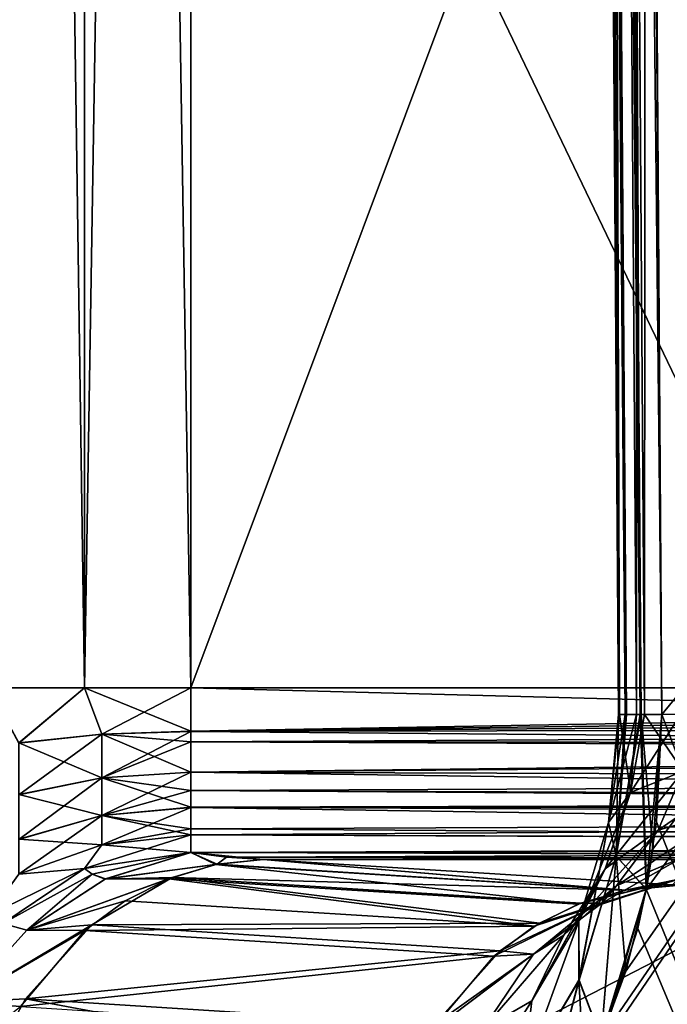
# Model space of a CAD drawing. Header units: millimetres. Extents: x -41 to 11, y -3 to 963.
# Tile 475 of 656: x -39.624 to -38.682, y 354.681 to 356.114. Entities that reach past the tile are written whole.
import ezdxf

# ---------------------------------------------------------------- set-up
doc = ezdxf.new("R2010")
doc.units = ezdxf.units.MM
doc.header["$LTSCALE"] = 65.185185
for name, color, linetype in [('2925', 7, 'CONTINUOUS'), ('2929', 7, 'CONTINUOUS'), ('2943', 7, 'CONTINUOUS'), ('2946', 7, 'CONTINUOUS'), ('2947', 7, 'CONTINUOUS'), ('2948', 7, 'CONTINUOUS'), ('2949', 7, 'CONTINUOUS'), ('2950', 7, 'CONTINUOUS'), ('2951', 7, 'CONTINUOUS'), ('2952', 7, 'CONTINUOUS'), ('2953', 7, 'CONTINUOUS'), ('2955', 7, 'CONTINUOUS'), ('3050', 7, 'CONTINUOUS'), ('3052', 7, 'CONTINUOUS'), ('3056', 7, 'CONTINUOUS'), ('3057', 7, 'CONTINUOUS'), ('3058', 7, 'CONTINUOUS'), ('3059', 7, 'CONTINUOUS'), ('3060', 7, 'CONTINUOUS'), ('3061', 7, 'CONTINUOUS'), ('3062', 7, 'CONTINUOUS'), ('3067', 7, 'CONTINUOUS'), ('3145', 7, 'CONTINUOUS'), ('3149', 7, 'CONTINUOUS'), ('3321', 7, 'CONTINUOUS'), ('3323', 7, 'CONTINUOUS'), ('3384', 7, 'CONTINUOUS'), ('3385', 7, 'CONTINUOUS')]:
    doc.layers.add(name, color=color, linetype=linetype)

msp = doc.modelspace()

# ---------------------------------------------------------------- linework, layer by layer
at = {"layer": '2925', "linetype": 'Continuous'}
for points in [[(-38.6896, 355.1027, 87.9705), (-37.2415, 356.8703, 85.3396), (-38.7231, 360.0247, 87.9722), (-38.6896, 355.1027, 87.9705)], [(-38.8026, 354.5797, 88.177), (-37.2415, 356.8703, 85.3396), (-38.778, 354.631, 88.1327), (-38.8026, 354.5797, 88.177)], [(-37.2415, 351.2513, 85.4452), (-37.2415, 356.8703, 85.3396), (-38.8026, 354.5797, 88.177), (-37.2415, 351.2513, 85.4452)], [(-38.778, 354.631, 88.1327), (-37.2415, 356.8703, 85.3396), (-38.7419, 354.7288, 88.0675), (-38.778, 354.631, 88.1327)], [(-38.7419, 354.7288, 88.0675), (-37.2415, 356.8703, 85.3396), (-38.7123, 354.8485, 88.0136), (-38.7419, 354.7288, 88.0675)], [(-38.7123, 354.8485, 88.0136), (-37.2415, 356.8703, 85.3396), (-38.7027, 354.9066, 87.9958), (-38.7123, 354.8485, 88.0136)], [(-38.7027, 354.9066, 87.9958), (-37.2415, 356.8703, 85.3396), (-38.6896, 355.1027, 87.9705), (-38.7027, 354.9066, 87.9958)]]:
    msp.add_3dface(points, dxfattribs=at)
at = {"layer": '2929', "linetype": 'Continuous'}
for points in [[(-38.7231, 360.0247, 14.0278), (-37.2415, 356.8703, 16.6604), (-38.6896, 355.1027, 14.0295), (-38.7231, 360.0247, 14.0278)], [(-37.2415, 356.8703, 16.6604), (-37.2415, 351.2513, 16.5548), (-38.6896, 355.1027, 14.0295), (-37.2415, 356.8703, 16.6604)], [(-38.6896, 355.1027, 14.0295), (-37.2415, 351.2513, 16.5548), (-38.6977, 354.9462, 14.0135), (-38.6896, 355.1027, 14.0295)], [(-38.6977, 354.9462, 14.0135), (-37.2415, 351.2513, 16.5548), (-38.7124, 354.8485, 13.9863), (-38.6977, 354.9462, 14.0135)], [(-38.7124, 354.8485, 13.9863), (-37.2415, 351.2513, 16.5548), (-38.7247, 354.7911, 13.9637), (-38.7124, 354.8485, 13.9863)], [(-38.7247, 354.7911, 13.9637), (-37.2415, 351.2513, 16.5548), (-38.7691, 354.652, 13.8833), (-38.7247, 354.7911, 13.9637)]]:
    msp.add_3dface(points, dxfattribs=at)
at = {"layer": '2943', "linetype": 'Continuous'}
for points in [[(-38.8207, 364.6907, 88.2434), (-38.7931, 364.691, 88.3783), (-38.7528, 355.1024, 88.2408), (-38.8207, 364.6907, 88.2434)], [(-38.7412, 355.1025, 88.1047), (-38.8207, 364.6907, 88.2434), (-38.7528, 355.1024, 88.2408), (-38.7412, 355.1025, 88.1047)], [(-38.811, 364.6907, 88.1081), (-38.8207, 364.6907, 88.2434), (-38.7412, 355.1025, 88.1047), (-38.811, 364.6907, 88.1081)], [(-38.7909, 364.6908, 88.0385), (-38.811, 364.6907, 88.1081), (-38.7199, 355.1026, 88.0348), (-38.7909, 364.6908, 88.0385)], [(-38.7199, 355.1026, 88.0348), (-38.811, 364.6907, 88.1081), (-38.7412, 355.1025, 88.1047), (-38.7199, 355.1026, 88.0348)], [(-38.7931, 364.691, 88.3783), (-38.7282, 364.6916, 88.5026), (-38.7265, 355.1026, 88.377), (-38.7931, 364.691, 88.3783)], [(-38.7528, 355.1024, 88.2408), (-38.7931, 364.691, 88.3783), (-38.7265, 355.1026, 88.377), (-38.7528, 355.1024, 88.2408)], [(-38.6896, 355.1027, 87.9705), (-38.7619, 364.691, 87.9742), (-38.7909, 364.6908, 88.0385), (-38.6896, 355.1027, 87.9705)], [(-38.6896, 355.1027, 87.9705), (-38.7909, 364.6908, 88.0385), (-38.7199, 355.1026, 88.0348), (-38.6896, 355.1027, 87.9705)], [(-38.6896, 355.1027, 87.9705), (-38.7231, 360.0247, 87.9722), (-38.7619, 364.691, 87.9742), (-38.6896, 355.1027, 87.9705)], [(-38.7282, 364.6916, 88.5026), (-38.6261, 364.6925, 88.6082), (-38.6623, 355.103, 88.5029), (-38.7282, 364.6916, 88.5026)], [(-38.7265, 355.1026, 88.377), (-38.7282, 364.6916, 88.5026), (-38.6623, 355.103, 88.5029), (-38.7265, 355.1026, 88.377)]]:
    msp.add_3dface(points, dxfattribs=at)
at = {"layer": '2946', "linetype": 'Continuous'}
for points in [[(-38.7673, 354.9453, 88.2593), (-38.7265, 355.1026, 88.377), (-38.7352, 354.9889, 88.4012), (-38.7673, 354.9453, 88.2593)], [(-38.7528, 355.1024, 88.2408), (-38.7265, 355.1026, 88.377), (-38.7673, 354.9453, 88.2593), (-38.7528, 355.1024, 88.2408)], [(-38.7564, 354.8965, 88.1261), (-38.7528, 355.1024, 88.2408), (-38.7673, 354.9453, 88.2593), (-38.7564, 354.8965, 88.1261)], [(-38.7123, 354.8485, 88.0136), (-38.7199, 355.1026, 88.0348), (-38.7564, 354.8965, 88.1261), (-38.7123, 354.8485, 88.0136)], [(-38.7199, 355.1026, 88.0348), (-38.7412, 355.1025, 88.1047), (-38.7564, 354.8965, 88.1261), (-38.7199, 355.1026, 88.0348)], [(-38.7412, 355.1025, 88.1047), (-38.7528, 355.1024, 88.2408), (-38.7564, 354.8965, 88.1261), (-38.7412, 355.1025, 88.1047)], [(-38.7352, 354.9889, 88.4012), (-38.6623, 355.103, 88.5029), (-38.6587, 355.0202, 88.5324), (-38.7352, 354.9889, 88.4012)], [(-38.7265, 355.1026, 88.377), (-38.6623, 355.103, 88.5029), (-38.7352, 354.9889, 88.4012), (-38.7265, 355.1026, 88.377)], [(-38.7027, 354.9066, 87.9958), (-38.6896, 355.1027, 87.9705), (-38.7199, 355.1026, 88.0348), (-38.7027, 354.9066, 87.9958)], [(-38.7123, 354.8485, 88.0136), (-38.7027, 354.9066, 87.9958), (-38.7199, 355.1026, 88.0348), (-38.7123, 354.8485, 88.0136)], [(-38.6951, 354.9343, 88.5641), (-38.5488, 355.0352, 88.6349), (-38.5912, 354.9633, 88.6587), (-38.6951, 354.9343, 88.5641)], [(-38.6587, 355.0202, 88.5324), (-38.5488, 355.0352, 88.6349), (-38.6951, 354.9343, 88.5641), (-38.6587, 355.0202, 88.5324)], [(-38.7352, 354.9889, 88.4012), (-38.6587, 355.0202, 88.5324), (-38.7719, 354.8783, 88.4504), (-38.7352, 354.9889, 88.4012)], [(-38.7719, 354.8783, 88.4504), (-38.6587, 355.0202, 88.5324), (-38.6951, 354.9343, 88.5641), (-38.7719, 354.8783, 88.4504)], [(-38.7673, 354.9453, 88.2593), (-38.7352, 354.9889, 88.4012), (-38.8106, 354.8018, 88.3317), (-38.7673, 354.9453, 88.2593)], [(-38.8106, 354.8018, 88.3317), (-38.7352, 354.9889, 88.4012), (-38.7719, 354.8783, 88.4504), (-38.8106, 354.8018, 88.3317)], [(-38.6951, 354.9343, 88.5641), (-38.5912, 354.9633, 88.6587), (-38.7559, 354.8532, 88.6236), (-38.6951, 354.9343, 88.5641)], [(-38.7559, 354.8532, 88.6236), (-38.5912, 354.9633, 88.6587), (-38.659, 354.895, 88.7054), (-38.7559, 354.8532, 88.6236)], [(-38.8103, 354.716, 88.2227), (-38.7673, 354.9453, 88.2593), (-38.8106, 354.8018, 88.3317), (-38.8103, 354.716, 88.2227)], [(-38.7564, 354.8965, 88.1261), (-38.7673, 354.9453, 88.2593), (-38.8103, 354.716, 88.2227), (-38.7564, 354.8965, 88.1261)], [(-38.7719, 354.8783, 88.4504), (-38.6951, 354.9343, 88.5641), (-38.8324, 354.7813, 88.5332), (-38.7719, 354.8783, 88.4504)], [(-38.8324, 354.7813, 88.5332), (-38.6951, 354.9343, 88.5641), (-38.7559, 354.8532, 88.6236), (-38.8324, 354.7813, 88.5332)], [(-38.778, 354.631, 88.1327), (-38.7564, 354.8965, 88.1261), (-38.8103, 354.716, 88.2227), (-38.778, 354.631, 88.1327)], [(-38.778, 354.631, 88.1327), (-38.7419, 354.7288, 88.0675), (-38.7564, 354.8965, 88.1261), (-38.778, 354.631, 88.1327)], [(-38.7769, 354.8277, 88.7529), (-38.659, 354.895, 88.7054), (-38.6669, 354.8625, 88.8244), (-38.7769, 354.8277, 88.7529)], [(-38.7559, 354.8532, 88.6236), (-38.659, 354.895, 88.7054), (-38.7769, 354.8277, 88.7529), (-38.7559, 354.8532, 88.6236)], [(-38.7419, 354.7288, 88.0675), (-38.7123, 354.8485, 88.0136), (-38.7564, 354.8965, 88.1261), (-38.7419, 354.7288, 88.0675)], [(-38.8787, 354.6859, 88.4442), (-38.7719, 354.8783, 88.4504), (-38.8324, 354.7813, 88.5332), (-38.8787, 354.6859, 88.4442)], [(-38.8106, 354.8018, 88.3317), (-38.7719, 354.8783, 88.4504), (-38.8787, 354.6859, 88.4442), (-38.8106, 354.8018, 88.3317)], [(-38.7769, 354.8277, 88.7529), (-38.6669, 354.8625, 88.8244), (-38.8753, 354.7942, 88.8415), (-38.7769, 354.8277, 88.7529)], [(-38.8753, 354.7942, 88.8415), (-38.6669, 354.8625, 88.8244), (-38.8116, 354.8263, 88.8763), (-38.8753, 354.7942, 88.8415)], [(-38.8116, 354.8263, 88.8763), (-38.6669, 354.8625, 88.8244), (-38.743, 354.8469, 88.9142), (-38.8116, 354.8263, 88.8763)], [(-38.6669, 354.8625, 88.8244), (-38.5602, 354.8635, 88.8845), (-38.743, 354.8469, 88.9142), (-38.6669, 354.8625, 88.8244)], [(-38.5602, 354.8635, 88.8845), (-38.6741, 354.8547, 88.9527), (-38.743, 354.8469, 88.9142), (-38.5602, 354.8635, 88.8845)], [(-38.8764, 354.7537, 88.6763), (-38.7559, 354.8532, 88.6236), (-38.7769, 354.8277, 88.7529), (-38.8764, 354.7537, 88.6763)], [(-38.8324, 354.7813, 88.5332), (-38.7559, 354.8532, 88.6236), (-38.8764, 354.7537, 88.6763), (-38.8324, 354.7813, 88.5332)], [(-38.8764, 354.7537, 88.6763), (-38.7769, 354.8277, 88.7529), (-38.934, 354.7509, 88.81), (-38.8764, 354.7537, 88.6763)], [(-38.934, 354.7509, 88.81), (-38.7769, 354.8277, 88.7529), (-38.8753, 354.7942, 88.8415), (-38.934, 354.7509, 88.81)], [(-38.8913, 354.5787, 88.3662), (-38.8106, 354.8018, 88.3317), (-38.8787, 354.6859, 88.4442), (-38.8913, 354.5787, 88.3662)], [(-38.8103, 354.716, 88.2227), (-38.8106, 354.8018, 88.3317), (-38.8913, 354.5787, 88.3662), (-38.8103, 354.716, 88.2227)], [(-38.8787, 354.6859, 88.4442), (-38.8324, 354.7813, 88.5332), (-38.9502, 354.6445, 88.6044), (-38.8787, 354.6859, 88.4442)], [(-38.9502, 354.6445, 88.6044), (-38.8324, 354.7813, 88.5332), (-38.8764, 354.7537, 88.6763), (-38.9502, 354.6445, 88.6044)], [(-39.0282, 354.6393, 88.7608), (-38.8764, 354.7537, 88.6763), (-38.934, 354.7509, 88.81), (-39.0282, 354.6393, 88.7608)], [(-38.9502, 354.6445, 88.6044), (-38.8764, 354.7537, 88.6763), (-39.0282, 354.6393, 88.7608), (-38.9502, 354.6445, 88.6044)], [(-38.8739, 354.4722, 88.3047), (-38.8103, 354.716, 88.2227), (-38.8913, 354.5787, 88.3662), (-38.8739, 354.4722, 88.3047)], [(-38.8739, 354.4722, 88.3047), (-38.8026, 354.5797, 88.177), (-38.8103, 354.716, 88.2227), (-38.8739, 354.4722, 88.3047)], [(-38.8026, 354.5797, 88.177), (-38.778, 354.631, 88.1327), (-38.8103, 354.716, 88.2227), (-38.8026, 354.5797, 88.177)], [(-38.8913, 354.5787, 88.3662), (-38.8787, 354.6859, 88.4442), (-38.9877, 354.5134, 88.5467), (-38.8913, 354.5787, 88.3662)], [(-38.9877, 354.5134, 88.5467), (-38.8787, 354.6859, 88.4442), (-38.9502, 354.6445, 88.6044), (-38.9877, 354.5134, 88.5467)]]:
    msp.add_3dface(points, dxfattribs=at)
at = {"layer": '2947', "linetype": 'Continuous'}
for points in [[(-39.407, 354.8634, 89.9321), (-38.8116, 354.8263, 88.8763), (-39.3385, 354.8841, 89.97), (-39.407, 354.8634, 89.9321)], [(-39.3385, 354.8841, 89.97), (-38.743, 354.8469, 88.9142), (-39.2695, 354.8916, 90.0087), (-39.3385, 354.8841, 89.97)], [(-38.8116, 354.8263, 88.8763), (-38.743, 354.8469, 88.9142), (-39.3385, 354.8841, 89.97), (-38.8116, 354.8263, 88.8763)], [(-38.743, 354.8469, 88.9142), (-38.6741, 354.8547, 88.9527), (-39.2695, 354.8916, 90.0087), (-38.743, 354.8469, 88.9142)], [(-39.4704, 354.8314, 89.8974), (-38.8753, 354.7942, 88.8415), (-39.407, 354.8634, 89.9321), (-39.4704, 354.8314, 89.8974)], [(-38.8753, 354.7942, 88.8415), (-38.8116, 354.8263, 88.8763), (-39.407, 354.8634, 89.9321), (-38.8753, 354.7942, 88.8415)], [(-39.5289, 354.7882, 89.8659), (-38.8753, 354.7942, 88.8415), (-39.4704, 354.8314, 89.8974), (-39.5289, 354.7882, 89.8659)], [(-39.6225, 354.6773, 89.8169), (-38.934, 354.7509, 88.81), (-39.5289, 354.7882, 89.8659), (-39.6225, 354.6773, 89.8169)], [(-38.934, 354.7509, 88.81), (-38.8753, 354.7942, 88.8415), (-39.5289, 354.7882, 89.8659), (-38.934, 354.7509, 88.81)], [(-39.0282, 354.6393, 88.7608), (-38.934, 354.7509, 88.81), (-39.6225, 354.6773, 89.8169), (-39.0282, 354.6393, 88.7608)]]:
    msp.add_3dface(points, dxfattribs=at)
at = {"layer": '2948', "linetype": 'Continuous'}
msp.add_3dface([(-39.2695, 354.8916, 90.0087), (-38.6741, 354.8547, 88.9527), (-35.8129, 354.8916, 90.0087), (-39.2695, 354.8916, 90.0087)], dxfattribs=at)
at = {"layer": '2949', "linetype": 'Continuous'}
for points in [[(-39.375, 355.1414, 90.25), (-39.375, 355.0782, 90.2419), (-35.8129, 355.1414, 90.25), (-39.375, 355.1414, 90.25)], [(-35.8129, 355.1414, 90.25), (-39.375, 355.0782, 90.2419), (-35.8129, 355.1222, 90.2493), (-35.8129, 355.1414, 90.25)], [(-35.8129, 355.1222, 90.2493), (-39.375, 355.0782, 90.2419), (-35.8129, 355.1029, 90.247), (-35.8129, 355.1222, 90.2493)], [(-35.8129, 355.1029, 90.247), (-39.375, 355.0782, 90.2419), (-35.8129, 355.0823, 90.2429), (-35.8129, 355.1029, 90.247)], [(-39.375, 355.0782, 90.2419), (-39.375, 355.0626, 90.2373), (-35.8129, 355.0823, 90.2429), (-39.375, 355.0782, 90.2419)], [(-35.8129, 355.0823, 90.2429), (-39.375, 355.0626, 90.2373), (-35.8129, 355.06, 90.2364), (-35.8129, 355.0823, 90.2429)], [(-39.375, 355.0626, 90.2373), (-39.375, 355.0188, 90.2179), (-35.8129, 355.06, 90.2364), (-39.375, 355.0626, 90.2373)], [(-35.8129, 355.06, 90.2364), (-39.375, 355.0188, 90.2179), (-35.8129, 355.007, 90.2108), (-35.8129, 355.06, 90.2364)], [(-39.375, 355.0188, 90.2179), (-39.375, 354.9918, 90.2003), (-35.8129, 355.007, 90.2108), (-39.375, 355.0188, 90.2179)], [(-35.8129, 355.007, 90.2108), (-39.375, 354.9918, 90.2003), (-35.8129, 354.9771, 90.1884), (-35.8129, 355.007, 90.2108)], [(-39.375, 354.9918, 90.2003), (-39.375, 354.9675, 90.1796), (-35.8129, 354.9771, 90.1884), (-39.375, 354.9918, 90.2003)], [(-35.8129, 354.9771, 90.1884), (-39.375, 354.9675, 90.1796), (-35.8129, 354.9509, 90.1618), (-35.8129, 354.9771, 90.1884)], [(-39.375, 354.9675, 90.1796), (-39.375, 354.9363, 90.143), (-35.8129, 354.9509, 90.1618), (-39.375, 354.9675, 90.1796)], [(-39.375, 354.9363, 90.143), (-39.375, 354.9276, 90.1295), (-35.8129, 354.9509, 90.1618), (-39.375, 354.9363, 90.143)], [(-35.8129, 354.9509, 90.1618), (-39.375, 354.9276, 90.1295), (-35.8129, 354.9151, 90.1062), (-35.8129, 354.9509, 90.1618)], [(-39.375, 354.9276, 90.1295), (-39.375, 354.9017, 90.071), (-35.8129, 354.9151, 90.1062), (-39.375, 354.9276, 90.1295)], [(-35.8129, 354.9151, 90.1062), (-39.375, 354.9017, 90.071), (-35.8129, 354.9079, 90.0894), (-35.8129, 354.9151, 90.1062)], [(-39.375, 354.9017, 90.071), (-39.3231, 354.8947, 90.0404), (-35.8129, 354.9079, 90.0894), (-39.375, 354.9017, 90.071)], [(-39.3231, 354.8947, 90.0404), (-39.2695, 354.8916, 90.0087), (-35.8129, 354.9079, 90.0894), (-39.3231, 354.8947, 90.0404)], [(-39.2695, 354.8916, 90.0087), (-35.8129, 354.8916, 90.0087), (-35.8129, 354.9079, 90.0894), (-39.2695, 354.8916, 90.0087)]]:
    msp.add_3dface(points, dxfattribs=at)
at = {"layer": '2950', "linetype": 'Continuous'}
for points in [[(-39.3385, 354.8841, 89.97), (-39.375, 354.9017, 90.071), (-39.4992, 354.8631, 90.0123), (-39.3385, 354.8841, 89.97)], [(-39.3385, 354.8841, 89.97), (-39.2695, 354.8916, 90.0087), (-39.375, 354.9017, 90.071), (-39.3385, 354.8841, 89.97)], [(-39.2695, 354.8916, 90.0087), (-39.3231, 354.8947, 90.0404), (-39.375, 354.9017, 90.071), (-39.2695, 354.8916, 90.0087)], [(-39.407, 354.8634, 89.9321), (-39.3385, 354.8841, 89.97), (-39.4992, 354.8631, 90.0123), (-39.407, 354.8634, 89.9321)], [(-39.4704, 354.8314, 89.8974), (-39.407, 354.8634, 89.9321), (-39.6134, 354.7884, 89.9699), (-39.4704, 354.8314, 89.8974)], [(-39.6134, 354.7884, 89.9699), (-39.407, 354.8634, 89.9321), (-39.4992, 354.8631, 90.0123), (-39.6134, 354.7884, 89.9699)], [(-39.5289, 354.7882, 89.8659), (-39.4704, 354.8314, 89.8974), (-39.6134, 354.7884, 89.9699), (-39.5289, 354.7882, 89.8659)], [(-39.708, 354.684, 89.9473), (-39.5289, 354.7882, 89.8659), (-39.6134, 354.7884, 89.9699), (-39.708, 354.684, 89.9473)], [(-39.6225, 354.6773, 89.8169), (-39.5289, 354.7882, 89.8659), (-39.708, 354.684, 89.9473), (-39.6225, 354.6773, 89.8169)], [(-39.7756, 354.5582, 89.9464), (-39.6225, 354.6773, 89.8169), (-39.708, 354.684, 89.9473), (-39.7756, 354.5582, 89.9464)]]:
    msp.add_3dface(points, dxfattribs=at)
at = {"layer": '2951', "linetype": 'Continuous'}
for points in [[(-39.375, 354.9017, 90.071), (-39.5295, 354.8783, 90.078), (-39.5182, 354.87, 90.0426), (-39.375, 354.9017, 90.071)], [(-39.4992, 354.8631, 90.0123), (-39.375, 354.9017, 90.071), (-39.5182, 354.87, 90.0426), (-39.4992, 354.8631, 90.0123)], [(-39.5295, 354.8783, 90.078), (-39.6689, 354.8102, 90.0981), (-39.6485, 354.7984, 90.0293), (-39.5295, 354.8783, 90.078)], [(-39.5182, 354.87, 90.0426), (-39.5295, 354.8783, 90.078), (-39.6485, 354.7984, 90.0293), (-39.5182, 354.87, 90.0426)], [(-39.6134, 354.7884, 89.9699), (-39.5182, 354.87, 90.0426), (-39.6485, 354.7984, 90.0293), (-39.6134, 354.7884, 89.9699)], [(-39.6134, 354.7884, 89.9699), (-39.4992, 354.8631, 90.0123), (-39.5182, 354.87, 90.0426), (-39.6134, 354.7884, 89.9699)], [(-39.708, 354.684, 89.9473), (-39.6134, 354.7884, 89.9699), (-39.6485, 354.7984, 90.0293), (-39.708, 354.684, 89.9473)]]:
    msp.add_3dface(points, dxfattribs=at)
at = {"layer": '2952', "linetype": 'Continuous'}
for points in [[(-39.5295, 355.1414, 90.2745), (-39.6689, 355.1414, 90.3455), (-39.625, 355.0612, 90.3067), (-39.5295, 355.1414, 90.2745)], [(-39.5044, 355.0739, 90.2583), (-39.5295, 355.1414, 90.2745), (-39.625, 355.0612, 90.3067), (-39.5044, 355.0739, 90.2583)], [(-39.375, 355.0782, 90.2419), (-39.375, 355.1414, 90.25), (-39.5295, 355.1414, 90.2745), (-39.375, 355.0782, 90.2419)], [(-39.375, 355.0782, 90.2419), (-39.5295, 355.1414, 90.2745), (-39.5044, 355.0739, 90.2583), (-39.375, 355.0782, 90.2419)], [(-39.5044, 355.0739, 90.2583), (-39.625, 355.0612, 90.3067), (-39.5044, 355.0105, 90.2327), (-39.5044, 355.0739, 90.2583)], [(-39.375, 355.0626, 90.2373), (-39.375, 355.0782, 90.2419), (-39.5044, 355.0739, 90.2583), (-39.375, 355.0626, 90.2373)], [(-39.375, 355.0188, 90.2179), (-39.5044, 355.0739, 90.2583), (-39.5044, 355.0105, 90.2327), (-39.375, 355.0188, 90.2179)], [(-39.375, 355.0188, 90.2179), (-39.375, 355.0626, 90.2373), (-39.5044, 355.0739, 90.2583), (-39.375, 355.0188, 90.2179)], [(-39.5044, 355.0105, 90.2327), (-39.625, 355.0612, 90.3067), (-39.625, 354.986, 90.2762), (-39.5044, 355.0105, 90.2327)], [(-39.375, 354.9918, 90.2003), (-39.375, 355.0188, 90.2179), (-39.5044, 355.0105, 90.2327), (-39.375, 354.9918, 90.2003)], [(-39.5044, 355.0105, 90.2327), (-39.625, 354.986, 90.2762), (-39.5044, 354.9556, 90.1918), (-39.5044, 355.0105, 90.2327)], [(-39.375, 354.9675, 90.1796), (-39.375, 354.9918, 90.2003), (-39.5044, 355.0105, 90.2327), (-39.375, 354.9675, 90.1796)], [(-39.375, 354.9675, 90.1796), (-39.5044, 355.0105, 90.2327), (-39.5044, 354.9556, 90.1918), (-39.375, 354.9675, 90.1796)], [(-39.5044, 354.9556, 90.1918), (-39.625, 354.986, 90.2762), (-39.625, 354.9209, 90.2277), (-39.5044, 354.9556, 90.1918)], [(-39.5044, 354.9556, 90.1918), (-39.625, 354.9209, 90.2277), (-39.5044, 354.913, 90.1383), (-39.5044, 354.9556, 90.1918)], [(-39.375, 354.9363, 90.143), (-39.375, 354.9675, 90.1796), (-39.5044, 354.9556, 90.1918), (-39.375, 354.9363, 90.143)], [(-39.375, 354.9276, 90.1295), (-39.5044, 354.9556, 90.1918), (-39.5044, 354.913, 90.1383), (-39.375, 354.9276, 90.1295)], [(-39.375, 354.9276, 90.1295), (-39.375, 354.9363, 90.143), (-39.5044, 354.9556, 90.1918), (-39.375, 354.9276, 90.1295)], [(-39.375, 354.9017, 90.071), (-39.375, 354.9276, 90.1295), (-39.5044, 354.913, 90.1383), (-39.375, 354.9017, 90.071)], [(-39.5044, 354.913, 90.1383), (-39.625, 354.9209, 90.2277), (-39.625, 354.8703, 90.1642), (-39.5044, 354.913, 90.1383)], [(-39.5295, 354.8783, 90.078), (-39.5044, 354.913, 90.1383), (-39.625, 354.8703, 90.1642), (-39.5295, 354.8783, 90.078)], [(-39.5295, 354.8783, 90.078), (-39.375, 354.9017, 90.071), (-39.5044, 354.913, 90.1383), (-39.5295, 354.8783, 90.078)], [(-39.6689, 354.8102, 90.0981), (-39.5295, 354.8783, 90.078), (-39.625, 354.8703, 90.1642), (-39.6689, 354.8102, 90.0981)]]:
    msp.add_3dface(points, dxfattribs=at)
at = {"layer": '2953', "linetype": 'Continuous'}
for points in [[(-39.5295, 364.6586, 90.2745), (-39.6689, 364.6586, 90.3455), (-39.5295, 355.1414, 90.2745), (-39.5295, 364.6586, 90.2745)], [(-39.6689, 364.6586, 90.3455), (-39.6689, 355.1414, 90.3455), (-39.5295, 355.1414, 90.2745), (-39.6689, 364.6586, 90.3455)], [(-39.375, 364.6586, 90.25), (-39.5295, 364.6586, 90.2745), (-39.375, 355.1414, 90.25), (-39.375, 364.6586, 90.25)], [(-39.375, 355.1414, 90.25), (-39.5295, 364.6586, 90.2745), (-39.5295, 355.1414, 90.2745), (-39.375, 355.1414, 90.25)]]:
    msp.add_3dface(points, dxfattribs=at)
at = {"layer": '2955', "linetype": 'Continuous'}
for points in [[(-35.8129, 364.6586, 90.25), (-39.375, 355.1414, 90.25), (-35.8129, 355.1414, 90.25), (-35.8129, 364.6586, 90.25)], [(-35.8129, 364.6586, 90.25), (-39.375, 364.6586, 90.25), (-39.375, 355.1414, 90.25), (-35.8129, 364.6586, 90.25)]]:
    msp.add_3dface(points, dxfattribs=at)
at = {"layer": '3050', "linetype": 'Continuous'}
for points in [[(-39.6689, 355.1414, 11.6545), (-39.5295, 364.6586, 11.7255), (-39.5295, 355.1414, 11.7255), (-39.6689, 355.1414, 11.6545)], [(-39.6689, 364.6586, 11.6545), (-39.5295, 364.6586, 11.7255), (-39.6689, 355.1414, 11.6545), (-39.6689, 364.6586, 11.6545)], [(-39.5295, 364.6586, 11.7255), (-39.375, 364.6586, 11.75), (-39.5295, 355.1414, 11.7255), (-39.5295, 364.6586, 11.7255)], [(-39.375, 364.6586, 11.75), (-39.375, 355.1414, 11.75), (-39.5295, 355.1414, 11.7255), (-39.375, 364.6586, 11.75)]]:
    msp.add_3dface(points, dxfattribs=at)
at = {"layer": '3052', "linetype": 'Continuous'}
for points in [[(-39.375, 355.1414, 11.75), (-39.375, 364.6586, 11.75), (-35.8129, 355.1414, 11.75), (-39.375, 355.1414, 11.75)], [(-39.375, 364.6586, 11.75), (-35.8129, 364.6586, 11.75), (-35.8129, 355.1414, 11.75), (-39.375, 364.6586, 11.75)]]:
    msp.add_3dface(points, dxfattribs=at)
at = {"layer": '3056', "linetype": 'Continuous'}
for points in [[(-39.375, 355.1414, 11.75), (-35.8129, 355.1414, 11.75), (-35.8129, 355.0479, 11.7681), (-39.375, 355.1414, 11.75)], [(-39.375, 355.1414, 11.75), (-35.8129, 355.0479, 11.7681), (-39.375, 355.078, 11.7582), (-39.375, 355.1414, 11.75)], [(-39.375, 355.078, 11.7582), (-35.8129, 355.0479, 11.7681), (-39.375, 355.0626, 11.7627), (-39.375, 355.078, 11.7582)], [(-39.375, 355.0626, 11.7627), (-35.8129, 355.0479, 11.7681), (-39.375, 355.0186, 11.7822), (-39.375, 355.0626, 11.7627)], [(-35.8129, 355.0479, 11.7681), (-35.8129, 354.9678, 11.8201), (-39.375, 355.0186, 11.7822), (-35.8129, 355.0479, 11.7681)], [(-39.375, 355.0186, 11.7822), (-35.8129, 354.9678, 11.8201), (-39.375, 354.9918, 11.7997), (-39.375, 355.0186, 11.7822)], [(-39.375, 354.9918, 11.7997), (-35.8129, 354.9678, 11.8201), (-39.375, 354.9674, 11.8206), (-39.375, 354.9918, 11.7997)], [(-35.8129, 354.9678, 11.8201), (-35.8129, 354.913, 11.8983), (-39.375, 354.9674, 11.8206), (-35.8129, 354.9678, 11.8201)], [(-39.375, 354.9674, 11.8206), (-35.8129, 354.913, 11.8983), (-39.375, 354.9363, 11.857), (-39.375, 354.9674, 11.8206)], [(-39.375, 354.9363, 11.857), (-35.8129, 354.913, 11.8983), (-39.375, 354.9275, 11.8706), (-39.375, 354.9363, 11.857)], [(-35.8129, 354.913, 11.8983), (-39.375, 354.9017, 11.929), (-39.375, 354.9275, 11.8706), (-35.8129, 354.913, 11.8983)], [(-35.8129, 354.8916, 11.9913), (-39.375, 354.9017, 11.929), (-35.8129, 354.913, 11.8983), (-35.8129, 354.8916, 11.9913)], [(-39.3231, 354.8947, 11.9596), (-39.375, 354.9017, 11.929), (-35.8129, 354.8916, 11.9913), (-39.3231, 354.8947, 11.9596)], [(-39.2695, 354.8916, 11.9913), (-39.3231, 354.8947, 11.9596), (-35.8129, 354.8916, 11.9913), (-39.2695, 354.8916, 11.9913)]]:
    msp.add_3dface(points, dxfattribs=at)
at = {"layer": '3057', "linetype": 'Continuous'}
for points in [[(-39.6689, 355.1414, 11.6545), (-39.5295, 355.1414, 11.7255), (-39.625, 355.061, 11.6934), (-39.6689, 355.1414, 11.6545)], [(-39.5295, 355.1414, 11.7255), (-39.5044, 355.0737, 11.7417), (-39.625, 355.061, 11.6934), (-39.5295, 355.1414, 11.7255)], [(-39.5295, 355.1414, 11.7255), (-39.375, 355.1414, 11.75), (-39.5044, 355.0737, 11.7417), (-39.5295, 355.1414, 11.7255)], [(-39.375, 355.1414, 11.75), (-39.375, 355.078, 11.7582), (-39.5044, 355.0737, 11.7417), (-39.375, 355.1414, 11.75)], [(-39.5044, 355.0737, 11.7417), (-39.625, 354.9857, 11.7239), (-39.625, 355.061, 11.6934), (-39.5044, 355.0737, 11.7417)], [(-39.5044, 355.0103, 11.7674), (-39.625, 354.9857, 11.7239), (-39.5044, 355.0737, 11.7417), (-39.5044, 355.0103, 11.7674)], [(-39.375, 355.078, 11.7582), (-39.375, 355.0626, 11.7627), (-39.5044, 355.0103, 11.7674), (-39.375, 355.078, 11.7582)], [(-39.375, 355.078, 11.7582), (-39.5044, 355.0103, 11.7674), (-39.5044, 355.0737, 11.7417), (-39.375, 355.078, 11.7582)], [(-39.375, 355.0626, 11.7627), (-39.375, 355.0186, 11.7822), (-39.5044, 355.0103, 11.7674), (-39.375, 355.0626, 11.7627)], [(-39.375, 355.0186, 11.7822), (-39.5044, 354.9555, 11.8083), (-39.5044, 355.0103, 11.7674), (-39.375, 355.0186, 11.7822)], [(-39.375, 355.0186, 11.7822), (-39.375, 354.9918, 11.7997), (-39.5044, 354.9555, 11.8083), (-39.375, 355.0186, 11.7822)], [(-39.5044, 355.0103, 11.7674), (-39.625, 354.9207, 11.7725), (-39.625, 354.9857, 11.7239), (-39.5044, 355.0103, 11.7674)], [(-39.5044, 354.9555, 11.8083), (-39.625, 354.9207, 11.7725), (-39.5044, 355.0103, 11.7674), (-39.5044, 354.9555, 11.8083)], [(-39.375, 354.9918, 11.7997), (-39.375, 354.9674, 11.8206), (-39.5044, 354.9555, 11.8083), (-39.375, 354.9918, 11.7997)], [(-39.5044, 354.9129, 11.8618), (-39.625, 354.8702, 11.836), (-39.5044, 354.9555, 11.8083), (-39.5044, 354.9129, 11.8618)], [(-39.5044, 354.9555, 11.8083), (-39.625, 354.8702, 11.836), (-39.625, 354.9207, 11.7725), (-39.5044, 354.9555, 11.8083)], [(-39.375, 354.9674, 11.8206), (-39.375, 354.9363, 11.857), (-39.5044, 354.9129, 11.8618), (-39.375, 354.9674, 11.8206)], [(-39.375, 354.9674, 11.8206), (-39.5044, 354.9129, 11.8618), (-39.5044, 354.9555, 11.8083), (-39.375, 354.9674, 11.8206)], [(-39.375, 354.9017, 11.929), (-39.5295, 354.8782, 11.922), (-39.375, 354.9275, 11.8706), (-39.375, 354.9017, 11.929)], [(-39.375, 354.9275, 11.8706), (-39.5295, 354.8782, 11.922), (-39.5044, 354.9129, 11.8618), (-39.375, 354.9275, 11.8706)], [(-39.375, 354.9363, 11.857), (-39.375, 354.9275, 11.8706), (-39.5044, 354.9129, 11.8618), (-39.375, 354.9363, 11.857)], [(-39.5044, 354.9129, 11.8618), (-39.5295, 354.8782, 11.922), (-39.625, 354.8702, 11.836), (-39.5044, 354.9129, 11.8618)], [(-39.5295, 354.8782, 11.922), (-39.6688, 354.8102, 11.9019), (-39.625, 354.8702, 11.836), (-39.5295, 354.8782, 11.922)]]:
    msp.add_3dface(points, dxfattribs=at)
at = {"layer": '3058', "linetype": 'Continuous'}
for points in [[(-39.375, 354.9017, 11.929), (-39.5182, 354.87, 11.9574), (-39.5295, 354.8782, 11.922), (-39.375, 354.9017, 11.929)], [(-39.375, 354.9017, 11.929), (-39.4993, 354.863, 11.9878), (-39.5182, 354.87, 11.9574), (-39.375, 354.9017, 11.929)], [(-39.5295, 354.8782, 11.922), (-39.6485, 354.7984, 11.9707), (-39.6688, 354.8102, 11.9019), (-39.5295, 354.8782, 11.922)], [(-39.5182, 354.87, 11.9574), (-39.6485, 354.7984, 11.9707), (-39.5295, 354.8782, 11.922), (-39.5182, 354.87, 11.9574)], [(-39.5182, 354.87, 11.9574), (-39.6134, 354.7884, 12.0301), (-39.6485, 354.7984, 11.9707), (-39.5182, 354.87, 11.9574)], [(-39.4993, 354.863, 11.9878), (-39.6134, 354.7884, 12.0301), (-39.5182, 354.87, 11.9574), (-39.4993, 354.863, 11.9878)], [(-39.6134, 354.7884, 12.0301), (-39.708, 354.684, 12.0527), (-39.6485, 354.7984, 11.9707), (-39.6134, 354.7884, 12.0301)]]:
    msp.add_3dface(points, dxfattribs=at)
at = {"layer": '3059', "linetype": 'Continuous'}
for points in [[(-39.4993, 354.863, 11.9878), (-39.375, 354.9017, 11.929), (-39.3365, 354.8845, 12.0289), (-39.4993, 354.863, 11.9878)], [(-39.3365, 354.8845, 12.0289), (-39.375, 354.9017, 11.929), (-39.3231, 354.8947, 11.9596), (-39.3365, 354.8845, 12.0289)], [(-39.402, 354.8654, 12.0651), (-39.4993, 354.863, 11.9878), (-39.3365, 354.8845, 12.0289), (-39.402, 354.8654, 12.0651)], [(-39.2695, 354.8916, 11.9913), (-39.3365, 354.8845, 12.0289), (-39.3231, 354.8947, 11.9596), (-39.2695, 354.8916, 11.9913)], [(-39.5191, 354.7965, 12.1288), (-39.6134, 354.7884, 12.0301), (-39.402, 354.8654, 12.0651), (-39.5191, 354.7965, 12.1288)], [(-39.6134, 354.7884, 12.0301), (-39.4993, 354.863, 11.9878), (-39.402, 354.8654, 12.0651), (-39.6134, 354.7884, 12.0301)], [(-39.6154, 354.6886, 12.1794), (-39.708, 354.684, 12.0527), (-39.5191, 354.7965, 12.1288), (-39.6154, 354.6886, 12.1794)], [(-39.708, 354.684, 12.0527), (-39.6134, 354.7884, 12.0301), (-39.5191, 354.7965, 12.1288), (-39.708, 354.684, 12.0527)], [(-39.6528, 354.6213, 12.1982), (-39.708, 354.684, 12.0527), (-39.6154, 354.6886, 12.1794), (-39.6528, 354.6213, 12.1982)]]:
    msp.add_3dface(points, dxfattribs=at)
at = {"layer": '3060', "linetype": 'Continuous'}
for points in [[(-39.402, 354.8654, 12.0651), (-39.3365, 354.8845, 12.0289), (-38.7421, 354.847, 13.0853), (-39.402, 354.8654, 12.0651)], [(-39.3365, 354.8845, 12.0289), (-39.2695, 354.8916, 11.9913), (-38.7421, 354.847, 13.0853), (-39.3365, 354.8845, 12.0289)], [(-38.7421, 354.847, 13.0853), (-39.2695, 354.8916, 11.9913), (-38.6741, 354.8547, 13.0473), (-38.7421, 354.847, 13.0853)], [(-39.5191, 354.7965, 12.1288), (-39.402, 354.8654, 12.0651), (-38.8677, 354.7987, 13.1543), (-39.5191, 354.7965, 12.1288)], [(-38.8677, 354.7987, 13.1543), (-39.402, 354.8654, 12.0651), (-38.8077, 354.8278, 13.1216), (-38.8677, 354.7987, 13.1543)], [(-38.8077, 354.8278, 13.1216), (-39.402, 354.8654, 12.0651), (-38.7421, 354.847, 13.0853), (-38.8077, 354.8278, 13.1216)], [(-38.9248, 354.7587, 13.1851), (-39.5191, 354.7965, 12.1288), (-38.8677, 354.7987, 13.1543), (-38.9248, 354.7587, 13.1851)], [(-39.6154, 354.6886, 12.1794), (-39.5191, 354.7965, 12.1288), (-38.9248, 354.7587, 13.1851), (-39.6154, 354.6886, 12.1794)], [(-39.0209, 354.6508, 13.2355), (-39.6154, 354.6886, 12.1794), (-38.9248, 354.7587, 13.1851), (-39.0209, 354.6508, 13.2355)], [(-39.6528, 354.6213, 12.1982), (-39.6154, 354.6886, 12.1794), (-39.0578, 354.5843, 13.254), (-39.6528, 354.6213, 12.1982)], [(-39.0578, 354.5843, 13.254), (-39.6154, 354.6886, 12.1794), (-39.0209, 354.6508, 13.2355), (-39.0578, 354.5843, 13.254)]]:
    msp.add_3dface(points, dxfattribs=at)
at = {"layer": '3061', "linetype": 'Continuous'}
for points in [[(-38.7512, 355.1025, 13.7368), (-38.7528, 355.1024, 13.8106), (-38.7674, 354.9452, 13.7409), (-38.7512, 355.1025, 13.7368)], [(-38.7674, 354.9452, 13.7409), (-38.7431, 355.1025, 13.8863), (-38.7563, 354.8964, 13.8742), (-38.7674, 354.9452, 13.7409)], [(-38.7528, 355.1024, 13.8106), (-38.7431, 355.1025, 13.8863), (-38.7674, 354.9452, 13.7409), (-38.7528, 355.1024, 13.8106)], [(-38.7353, 354.9888, 13.599), (-38.7512, 355.1025, 13.7368), (-38.7674, 354.9452, 13.7409), (-38.7353, 354.9888, 13.599)], [(-38.7431, 355.1025, 13.8863), (-38.7211, 355.1026, 13.9619), (-38.7563, 354.8964, 13.8742), (-38.7431, 355.1025, 13.8863)], [(-38.7211, 355.1026, 13.9619), (-38.7124, 354.8485, 13.9863), (-38.7563, 354.8964, 13.8742), (-38.7211, 355.1026, 13.9619)], [(-38.7152, 355.1027, 13.5931), (-38.7512, 355.1025, 13.7368), (-38.7353, 354.9888, 13.599), (-38.7152, 355.1027, 13.5931)], [(-38.6588, 355.0202, 13.4677), (-38.7152, 355.1027, 13.5931), (-38.7353, 354.9888, 13.599), (-38.6588, 355.0202, 13.4677)], [(-38.6896, 355.1027, 14.0295), (-38.7124, 354.8485, 13.9863), (-38.7211, 355.1026, 13.9619), (-38.6896, 355.1027, 14.0295)], [(-38.6431, 355.1031, 13.4716), (-38.7152, 355.1027, 13.5931), (-38.6588, 355.0202, 13.4677), (-38.6431, 355.1031, 13.4716)], [(-38.6896, 355.1027, 14.0295), (-38.6977, 354.9462, 14.0135), (-38.7124, 354.8485, 13.9863), (-38.6896, 355.1027, 14.0295)], [(-38.5489, 355.0352, 13.3652), (-38.6588, 355.0202, 13.4677), (-38.6953, 354.9342, 13.4361), (-38.5489, 355.0352, 13.3652)], [(-38.5913, 354.9633, 13.3414), (-38.5489, 355.0352, 13.3652), (-38.6953, 354.9342, 13.4361), (-38.5913, 354.9633, 13.3414)], [(-38.6588, 355.0202, 13.4677), (-38.7353, 354.9888, 13.599), (-38.772, 354.8781, 13.5499), (-38.6588, 355.0202, 13.4677)], [(-38.6953, 354.9342, 13.4361), (-38.6588, 355.0202, 13.4677), (-38.772, 354.8781, 13.5499), (-38.6953, 354.9342, 13.4361)], [(-38.7353, 354.9888, 13.599), (-38.7674, 354.9452, 13.7409), (-38.8107, 354.8015, 13.6687), (-38.7353, 354.9888, 13.599)], [(-38.772, 354.8781, 13.5499), (-38.7353, 354.9888, 13.599), (-38.8107, 354.8015, 13.6687), (-38.772, 354.8781, 13.5499)], [(-38.5913, 354.9633, 13.3414), (-38.6953, 354.9342, 13.4361), (-38.7559, 354.8532, 13.3764), (-38.5913, 354.9633, 13.3414)], [(-38.659, 354.895, 13.2945), (-38.5913, 354.9633, 13.3414), (-38.7559, 354.8532, 13.3764), (-38.659, 354.895, 13.2945)], [(-38.8107, 354.8015, 13.6687), (-38.7674, 354.9452, 13.7409), (-38.8102, 354.7156, 13.7777), (-38.8107, 354.8015, 13.6687)], [(-38.7674, 354.9452, 13.7409), (-38.7563, 354.8964, 13.8742), (-38.8102, 354.7156, 13.7777), (-38.7674, 354.9452, 13.7409)], [(-38.6953, 354.9342, 13.4361), (-38.772, 354.8781, 13.5499), (-38.8324, 354.7813, 13.4667), (-38.6953, 354.9342, 13.4361)], [(-38.7559, 354.8532, 13.3764), (-38.6953, 354.9342, 13.4361), (-38.8324, 354.7813, 13.4667), (-38.7559, 354.8532, 13.3764)], [(-38.7563, 354.8964, 13.8742), (-38.7779, 354.6312, 13.8674), (-38.8102, 354.7156, 13.7777), (-38.7563, 354.8964, 13.8742)], [(-38.7124, 354.8485, 13.9863), (-38.7779, 354.6312, 13.8674), (-38.7563, 354.8964, 13.8742), (-38.7124, 354.8485, 13.9863)], [(-38.659, 354.895, 13.2945), (-38.7559, 354.8532, 13.3764), (-38.7769, 354.8277, 13.2471), (-38.659, 354.895, 13.2945)], [(-38.6669, 354.8625, 13.1756), (-38.659, 354.895, 13.2945), (-38.7769, 354.8277, 13.2471), (-38.6669, 354.8625, 13.1756)], [(-38.8324, 354.7813, 13.4667), (-38.772, 354.8781, 13.5499), (-38.8787, 354.6859, 13.5557), (-38.8324, 354.7813, 13.4667)], [(-38.772, 354.8781, 13.5499), (-38.8107, 354.8015, 13.6687), (-38.8787, 354.6859, 13.5557), (-38.772, 354.8781, 13.5499)], [(-38.8077, 354.8278, 13.1216), (-38.7421, 354.847, 13.0853), (-38.6669, 354.8625, 13.1756), (-38.8077, 354.8278, 13.1216)], [(-38.8077, 354.8278, 13.1216), (-38.6669, 354.8625, 13.1756), (-38.7769, 354.8277, 13.2471), (-38.8077, 354.8278, 13.1216)], [(-38.7421, 354.847, 13.0853), (-38.6741, 354.8547, 13.0473), (-38.6669, 354.8625, 13.1756), (-38.7421, 354.847, 13.0853)], [(-38.7769, 354.8277, 13.2471), (-38.7559, 354.8532, 13.3764), (-38.8764, 354.7537, 13.3236), (-38.7769, 354.8277, 13.2471)], [(-38.7559, 354.8532, 13.3764), (-38.8324, 354.7813, 13.4667), (-38.8764, 354.7537, 13.3236), (-38.7559, 354.8532, 13.3764)], [(-38.7124, 354.8485, 13.9863), (-38.7691, 354.652, 13.8833), (-38.7779, 354.6312, 13.8674), (-38.7124, 354.8485, 13.9863)], [(-38.7124, 354.8485, 13.9863), (-38.7247, 354.7911, 13.9637), (-38.7691, 354.652, 13.8833), (-38.7124, 354.8485, 13.9863)], [(-38.9248, 354.7587, 13.1851), (-38.8677, 354.7987, 13.1543), (-38.7769, 354.8277, 13.2471), (-38.9248, 354.7587, 13.1851)], [(-38.9248, 354.7587, 13.1851), (-38.7769, 354.8277, 13.2471), (-38.8764, 354.7537, 13.3236), (-38.9248, 354.7587, 13.1851)], [(-38.8677, 354.7987, 13.1543), (-38.8077, 354.8278, 13.1216), (-38.7769, 354.8277, 13.2471), (-38.8677, 354.7987, 13.1543)], [(-38.8107, 354.8015, 13.6687), (-38.8102, 354.7156, 13.7777), (-38.8913, 354.5787, 13.6337), (-38.8107, 354.8015, 13.6687)], [(-38.8787, 354.6859, 13.5557), (-38.8107, 354.8015, 13.6687), (-38.8913, 354.5787, 13.6337), (-38.8787, 354.6859, 13.5557)], [(-38.8324, 354.7813, 13.4667), (-38.8787, 354.6859, 13.5557), (-38.9502, 354.6445, 13.3956), (-38.8324, 354.7813, 13.4667)], [(-38.8764, 354.7537, 13.3236), (-38.8324, 354.7813, 13.4667), (-38.9502, 354.6445, 13.3956), (-38.8764, 354.7537, 13.3236)], [(-39.0209, 354.6508, 13.2355), (-38.9248, 354.7587, 13.1851), (-38.8764, 354.7537, 13.3236), (-39.0209, 354.6508, 13.2355)], [(-39.0209, 354.6508, 13.2355), (-38.8764, 354.7537, 13.3236), (-38.9502, 354.6445, 13.3956), (-39.0209, 354.6508, 13.2355)], [(-38.8102, 354.7156, 13.7777), (-38.8739, 354.4721, 13.6951), (-38.8913, 354.5787, 13.6337), (-38.8102, 354.7156, 13.7777)], [(-38.7779, 354.6312, 13.8674), (-38.8739, 354.4721, 13.6951), (-38.8102, 354.7156, 13.7777), (-38.7779, 354.6312, 13.8674)], [(-38.9502, 354.6445, 13.3956), (-38.8787, 354.6859, 13.5557), (-38.9878, 354.5135, 13.4533), (-38.9502, 354.6445, 13.3956)], [(-38.8787, 354.6859, 13.5557), (-38.8913, 354.5787, 13.6337), (-38.9878, 354.5135, 13.4533), (-38.8787, 354.6859, 13.5557)]]:
    msp.add_3dface(points, dxfattribs=at)
at = {"layer": '3062', "linetype": 'Continuous'}
for points in [[(-38.8214, 364.6906, 13.808), (-38.7528, 355.1024, 13.8106), (-38.8189, 364.6907, 13.7348), (-38.8214, 364.6906, 13.808)], [(-38.8127, 364.6907, 13.8831), (-38.7431, 355.1025, 13.8863), (-38.8214, 364.6906, 13.808), (-38.8127, 364.6907, 13.8831)], [(-38.7431, 355.1025, 13.8863), (-38.7528, 355.1024, 13.8106), (-38.8214, 364.6906, 13.808), (-38.7431, 355.1025, 13.8863)], [(-38.8189, 364.6907, 13.7348), (-38.7512, 355.1025, 13.7368), (-38.7818, 364.6911, 13.5927), (-38.8189, 364.6907, 13.7348)], [(-38.7528, 355.1024, 13.8106), (-38.7512, 355.1025, 13.7368), (-38.8189, 364.6907, 13.7348), (-38.7528, 355.1024, 13.8106)], [(-38.7921, 364.6908, 13.9583), (-38.7211, 355.1026, 13.9619), (-38.8127, 364.6907, 13.8831), (-38.7921, 364.6908, 13.9583)], [(-38.7211, 355.1026, 13.9619), (-38.7431, 355.1025, 13.8863), (-38.8127, 364.6907, 13.8831), (-38.7211, 355.1026, 13.9619)], [(-38.7619, 364.691, 14.0258), (-38.7211, 355.1026, 13.9619), (-38.7921, 364.6908, 13.9583), (-38.7619, 364.691, 14.0258)], [(-38.7818, 364.6911, 13.5927), (-38.7152, 355.1027, 13.5931), (-38.7093, 364.6917, 13.4726), (-38.7818, 364.6911, 13.5927)], [(-38.7512, 355.1025, 13.7368), (-38.7152, 355.1027, 13.5931), (-38.7818, 364.6911, 13.5927), (-38.7512, 355.1025, 13.7368)], [(-38.7619, 364.691, 14.0258), (-38.7231, 360.0247, 14.0278), (-38.6896, 355.1027, 14.0295), (-38.7619, 364.691, 14.0258)], [(-38.7619, 364.691, 14.0258), (-38.6896, 355.1027, 14.0295), (-38.7211, 355.1026, 13.9619), (-38.7619, 364.691, 14.0258)], [(-38.7152, 355.1027, 13.5931), (-38.6431, 355.1031, 13.4716), (-38.7093, 364.6917, 13.4726), (-38.7152, 355.1027, 13.5931)], [(-38.7093, 364.6917, 13.4726), (-38.6431, 355.1031, 13.4716), (-38.6084, 364.6926, 13.3789), (-38.7093, 364.6917, 13.4726)]]:
    msp.add_3dface(points, dxfattribs=at)
at = {"layer": '3067', "linetype": 'Continuous'}
msp.add_3dface([(-38.6741, 354.8547, 13.0473), (-39.2695, 354.8916, 11.9913), (-35.8129, 354.8916, 11.9913), (-38.6741, 354.8547, 13.0473)], dxfattribs=at)
at = {"layer": '3145', "linetype": 'Continuous'}
for points in [[(-40.875, 360.1861, 12.8232), (-38.3494, 354.9245, 17.3016), (-38.3574, 360.8821, 17.431), (-40.875, 360.1861, 12.8232)], [(-40.875, 360.1861, 12.8232), (-40.875, 353.6206, 12.7878), (-38.3494, 354.9245, 17.3016), (-40.875, 360.1861, 12.8232)], [(-40.875, 353.6206, 12.7878), (-38.3437, 348.9581, 17.2152), (-38.3494, 354.9245, 17.3016), (-40.875, 353.6206, 12.7878)]]:
    msp.add_3dface(points, dxfattribs=at)
at = {"layer": '3149', "linetype": 'Continuous'}
for points in [[(-40.875, 360.1861, 89.1768), (-38.3574, 360.8821, 84.569), (-38.3494, 354.9245, 84.6984), (-40.875, 360.1861, 89.1768)], [(-40.875, 353.6206, 89.2122), (-40.875, 360.1861, 89.1768), (-38.3494, 354.9245, 84.6984), (-40.875, 353.6206, 89.2122)], [(-40.875, 353.6206, 89.2122), (-38.3494, 354.9245, 84.6984), (-38.3437, 348.9582, 84.7848), (-40.875, 353.6206, 89.2122)]]:
    msp.add_3dface(points, dxfattribs=at)
at = {"layer": '3321', "linetype": 'Continuous'}
for points in [[(9.125, 297.5, 93.5), (9.125, 382.5, 93.5), (-40.875, 297.5, 93.5), (9.125, 297.5, 93.5)], [(9.125, 382.5, 93.5), (-40.875, 382.5, 93.5), (-40.875, 297.5, 93.5), (9.125, 382.5, 93.5)]]:
    msp.add_3dface(points, dxfattribs=at)
at = {"layer": '3323', "linetype": 'Continuous'}
for points in [[(-40.875, 382.5, 8.5), (9.125, 297.5, 8.5), (-40.875, 297.5, 8.5), (-40.875, 382.5, 8.5)], [(9.125, 382.5, 8.5), (9.125, 297.5, 8.5), (-40.875, 382.5, 8.5), (9.125, 382.5, 8.5)]]:
    msp.add_3dface(points, dxfattribs=at)
at = {"layer": '3384', "linetype": 'Continuous'}
for points in [[(-40.875, 300.2, 90.8), (-40.875, 379.8, 90.8), (-15.675, 300.2, 90.8), (-40.875, 300.2, 90.8)], [(-40.875, 379.8, 90.8), (-15.675, 379.8, 90.8), (-15.675, 300.2, 90.8), (-40.875, 379.8, 90.8)]]:
    msp.add_3dface(points, dxfattribs=at)
at = {"layer": '3385', "linetype": 'Continuous'}
for points in [[(-15.675, 379.8, 11.2), (-40.875, 300.2, 11.2), (-15.675, 300.2, 11.2), (-15.675, 379.8, 11.2)], [(-40.875, 379.8, 11.2), (-40.875, 300.2, 11.2), (-15.675, 379.8, 11.2), (-40.875, 379.8, 11.2)]]:
    msp.add_3dface(points, dxfattribs=at)

doc.saveas('drawing.dxf')
